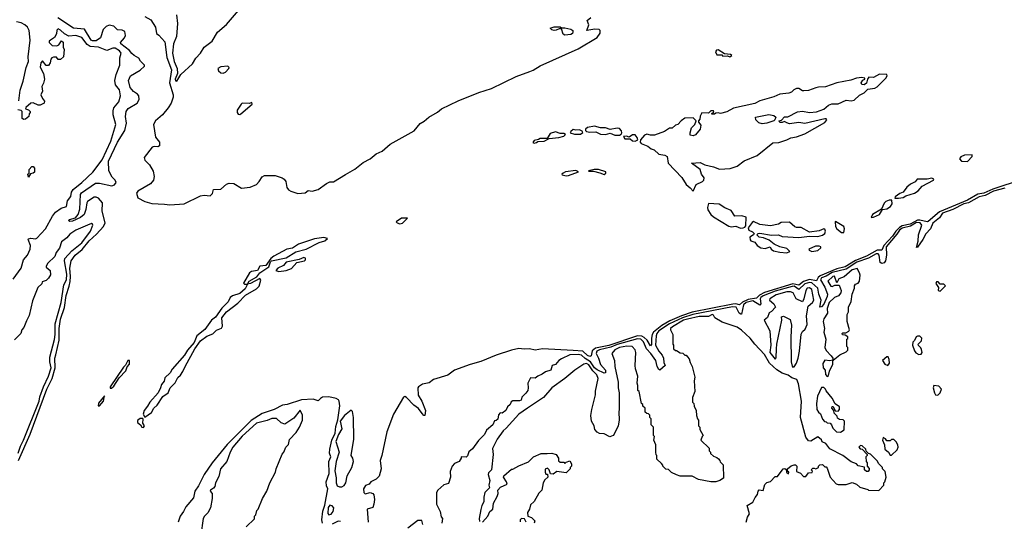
# Model space of a CAD drawing. Extents: x 2348354 to 2479840, y 460476 to 613653.
# Tile 286 of 305: x 2457711 to 2466006, y 577812 to 582037. Entities that reach past the tile are written whole.
import ezdxf

# ---------------------------------------------------------------- set-up
doc = ezdxf.new("R2010")
doc.units = 0

msp = doc.modelspace()

# ---------------------------------------------------------------- linework, layer by layer
at = {"layer": '0CON05XD'}
for points in [[(2459033, 582077), (2459041.1, 582005), (2459031.2, 581895), (2459007.3, 581832.7), (2458999.1, 581755), (2459013.7, 581685), (2459038.2, 581625), (2459040.6, 581585), (2459022.2, 581535), (2459025, 581523.3), (2459035, 581520), (2459070, 581575), (2459166.7, 581665), (2459195.9, 581714.1), (2459234.1, 581755.9), (2459266.7, 581805), (2459332.5, 581855), (2459378.3, 581931.7), (2459455, 581997.5), (2459555.4, 582114.6)], [(2457704.2, 581355), (2457715, 581442.5), (2457741.2, 581518.8), (2457767.1, 581635), (2457785.9, 581684.1), (2457782.1, 581725), (2457798.5, 581865), (2457791.1, 581945), (2457776.9, 581975), (2457754.5, 581995), (2457725, 582011.3), (2457685, 582018.4)], [(2458715.5, 581395.5), (2458705, 581410), (2458671.3, 581431.3), (2458642.9, 581465), (2458626.9, 581525), (2458646, 581565), (2458725, 581610.8), (2458763.3, 581645), (2458763.8, 581655), (2458728.7, 581688.7), (2458713.9, 581713.9), (2458675, 581734.5), (2458655, 581751.1), (2458637.4, 581777.4), (2458562.5, 581835), (2458562, 581845), (2458594.3, 581885.7), (2458602, 581905), (2458596.5, 581936.5), (2458575, 581950), (2458535, 581952.9), (2458505, 581982), (2458465, 581990), (2458440.3, 581979.7), (2458413.8, 581955), (2458393.3, 581885), (2458355, 581858.8), (2458325, 581859.2), (2458314.3, 581865), (2458257, 581957), (2458165, 581966.7), (2458031.5, 582051.5)], [(2458764.6, 582064.6), (2458816, 582036), (2458856.5, 581975), (2458865, 581920), (2458885, 581907.5), (2458935, 581850), (2458952.2, 581717.8), (2458990.3, 581615), (2458972.8, 581505), (2459003.6, 581405), (2459003.3, 581385), (2458988.6, 581335), (2458961.8, 581295), (2458915.5, 581234.5), (2458856, 581185), (2458839.4, 581155), (2458855, 581048.8), (2458888.6, 581005), (2458890, 580975), (2458875, 580966.6), (2458845, 580968.4), (2458827.9, 580962.1), (2458761.3, 580875), (2458766.1, 580855), (2458805, 580813.2), (2458835, 580760), (2458844.8, 580715), (2458840, 580685), (2458813.9, 580655), (2458708.1, 580591.9), (2458695.3, 580574.7), (2458706.9, 580536.9), (2458766, 580505), (2458825, 580488.8), (2458932, 580482), (2458975, 580478), (2459097.5, 580485), (2459235, 580554.6), (2459265, 580558.5), (2459315, 580553.8), (2459335, 580574), (2459345, 580606.2), (2459405, 580610), (2459455, 580651.9), (2459475, 580660.9), (2459515, 580656.4), (2459579.1, 580619.1), (2459654, 580626), (2459705, 580650), (2459730, 580675), (2459755, 580714.4), (2459775, 580725.4), (2459865, 580723.6), (2459921.2, 580705), (2459938.8, 580695), (2459954, 580675), (2459960.8, 580625), (2459976, 580605), (2459995, 580591.9), (2460055, 580573.3), (2460115, 580580), (2460140.7, 580599.3), (2460175, 580592), (2460225, 580606.2), (2460295, 580658), (2460325, 580670), (2460355, 580670), (2460456.9, 580733.1), (2460535, 580778.8), (2460605, 580833.8), (2460665, 580863.8), (2460715, 580906), (2460765, 580928.8), (2460832.7, 580987.3), (2461035, 581100), (2461085, 581163.3), (2461118.8, 581181.2), (2461158.8, 581215), (2461231.7, 581258.3), (2461265, 581285.8), (2461405, 581354.2), (2461580, 581425), (2461685, 581458.6), (2461895, 581557.8), (2462008.6, 581601.4), (2462037.6, 581612.4), (2462095, 581648.5), (2462415, 581790.6), (2462575, 581886.2), (2462602.5, 581925), (2462602.5, 581945), (2462593.6, 581953.6), (2462556.4, 581956.4), (2462490, 581945), (2462506.7, 581995), (2462490.7, 582029.3), (2462522.5, 582055)], [(2457657.3, 579852.7), (2457725, 579943.3), (2457744.3, 580015), (2457776, 580055), (2457798.8, 580105), (2457803.3, 580135), (2457782, 580185), (2457785, 580192.5), (2457805, 580197.1), (2457845, 580190), (2457855, 580196), (2457927.5, 580275), (2457988, 580382), (2458013.8, 580416.2), (2458060.3, 580449.7), (2458105, 580462.5), (2458115, 580510), (2458142, 580548), (2458149.2, 580585), (2458162.3, 580607.7), (2458235, 580665.7), (2458327.2, 580752.8), (2458405, 580856), (2458479.5, 581015), (2458520.8, 581155), (2458498.8, 581235), (2458498.3, 581268.3), (2458505.8, 581294.2), (2458545.6, 581344.4), (2458560.8, 581395), (2458551.1, 581445), (2458519.7, 581489.7), (2458513.8, 581525), (2458523.8, 581575), (2458555.7, 581655), (2458556, 581715), (2458566, 581755), (2458552, 581775), (2458515, 581797.7), (2458495, 581797.9), (2458445, 581776.8), (2458375.2, 581805.2), (2458305, 581812.3), (2458279.3, 581829.3), (2458235, 581888.2), (2458185.8, 581904.2), (2458125, 581898.8), (2458087.7, 581917.7), (2458055, 581950), (2458035, 581960), (2458025, 581950), (2458021.7, 581918.3), (2458003.6, 581886.4), (2457970, 581865), (2457960, 581855), (2457960, 581845), (2457985, 581820), (2458025, 581816.7), (2458042.5, 581825), (2458065, 581860), (2458077, 581847), (2458077.5, 581805), (2458087.5, 581785), (2458080, 581725), (2458055, 581702.5), (2458035, 581702.5), (2458021.7, 581721.7), (2457995, 581722.5), (2457983, 581717), (2457972.5, 581705), (2457967.5, 581675), (2457955, 581652.5), (2457935, 581650), (2457905, 581690), (2457890, 581675), (2457883, 581637), (2457912.5, 581585), (2457920, 581535), (2457912.5, 581502.5), (2457897.5, 581475), (2457902.5, 581435), (2457890, 581405), (2457903, 581373), (2457921.7, 581351.7), (2457917.5, 581335), (2457885, 581317.5), (2457868.3, 581318.3), (2457825, 581336.2), (2457805, 581333.3), (2457763.6, 581296.4), (2457760, 581285), (2457787, 581277), (2457800, 581265), (2457800, 581255), (2457790, 581245), (2457788.3, 581221.7), (2457761.7, 581198.3), (2457745, 581197.5), (2457732.5, 581205), (2457732.5, 581265), (2457723.3, 581273.3), (2457697, 581277)], [(2462305, 581907.5), (2462290, 581915), (2462275, 581960), (2462255, 581960), (2462231.7, 581948.3), (2462215, 581947.5), (2462193, 581953), (2462180, 581965), (2462213.9, 581976.1), (2462265, 581977.5), (2462275, 581970), (2462305, 581970), (2462355, 581957.5), (2462370, 581945), (2462372.5, 581935), (2462368.3, 581921.7), (2462355, 581912.5), (2462305, 581907.5)], [(2463695, 581723.8), (2463710, 581735), (2463700, 581745), (2463648.3, 581748.3), (2463595, 581782.5), (2463580.7, 581779.3), (2463573.6, 581766.4), (2463585, 581740), (2463625, 581740), (2463635, 581730), (2463675, 581732.5), (2463695, 581723.8)], [(2459425, 581586.2), (2459445, 581594.5), (2459472, 581625), (2459475.7, 581635), (2459466.2, 581645), (2459405, 581640), (2459380.5, 581625), (2459385, 581607.1), (2459405, 581590.8), (2459425, 581586.2)], [(2463385, 580592.5), (2463410.7, 580649.3), (2463462.5, 580675), (2463473.6, 580686.4), (2463476.7, 580705), (2463456.1, 580736.1), (2463443.3, 580775), (2463371.7, 580828.3), (2463445, 580833.8), (2463484.4, 580814.4), (2463555, 580798.6), (2463607, 580777), (2463697.2, 580782.8), (2463755, 580803.3), (2463815, 580848), (2463925, 580893.3), (2464055, 581000), (2464106.4, 581003.6), (2464175, 581023.8), (2464207.5, 581042.5), (2464255, 581050), (2464325, 581075.6), (2464495, 581172), (2464510, 581195), (2464505, 581202.5), (2464495, 581203.3), (2464325, 581164), (2464275, 581171.2), (2464195, 581158.8), (2464175, 581167.5), (2464155, 581180), (2464135, 581170), (2464115, 581172.5), (2464110, 581185), (2464128.3, 581191.7), (2464155, 581220), (2464181.7, 581218.3), (2464265, 581261.2), (2464305, 581268), (2464365, 581256.2), (2464425, 581260), (2464485, 581284.3), (2464525, 581317.5), (2464551.7, 581328.3), (2464605, 581328), (2464675, 581359.2), (2464715, 581354.4), (2464739.8, 581360.2), (2464785, 581402), (2464825, 581421.4), (2464855, 581452.5), (2464915, 581461.5), (2464935, 581470.6), (2465008.8, 581545), (2465018.8, 581565), (2465015, 581576.7), (2464955, 581578), (2464905, 581551.2), (2464865, 581552.5), (2464852.5, 581537.5), (2464845, 581502.5), (2464825, 581488.8), (2464805, 581491.2), (2464798.8, 581505), (2464813.6, 581526.4), (2464830, 581535), (2464830, 581545), (2464805, 581550), (2464760, 581545), (2464712.3, 581527.7), (2464595, 581504.2), (2464499.4, 581470.6), (2464441.2, 581468.8), (2464417.7, 581462.3), (2464355, 581441.2), (2464317.5, 581437.5), (2464305, 581437.5), (2464275, 581456.2), (2464255, 581456.2), (2464232.5, 581445), (2464213.6, 581426.4), (2464191.7, 581418.3), (2464115, 581411.2), (2464065, 581388), (2463946.8, 581353.2), (2463905, 581331.4), (2463725, 581290.8), (2463668.8, 581261.2), (2463615, 581247.5), (2463595, 581252.5), (2463575, 581250), (2463565, 581240), (2463545, 581240), (2463540, 581245), (2463558.3, 581261.7), (2463555, 581270), (2463535, 581270), (2463515, 581250), (2463458.3, 581251.7), (2463442.5, 581225), (2463441.7, 581198.3), (2463430, 581185), (2463430, 581175), (2463448.3, 581148.3), (2463443.8, 581115), (2463405, 581066.7), (2463385, 581060), (2463360, 581065), (2463360, 581085), (2463370, 581125), (2463400, 581155), (2463410, 581185), (2463385, 581210), (2463315, 581207.5), (2463283.6, 581186.4), (2463257, 581153), (2463235, 581150), (2463207, 581123), (2463185, 581122.5), (2463142.5, 581095), (2463060, 581065), (2463024.1, 581064.1), (2462995, 581072.5), (2462975, 581063.3), (2462941.2, 581025), (2462939.4, 581005), (2462946.9, 580995), (2463002.4, 580972.4), (2463030.7, 580950.7), (2463055, 580942.2), (2463095, 580904.8), (2463146.4, 580896.4), (2463165, 580885.6), (2463175, 580830), (2463288.6, 580708.6), (2463325, 580648.2), (2463360.8, 580620.8), (2463385, 580592.5)], [(2457701.7, 578325), (2457798.4, 578545), (2457941.2, 578925), (2457984.4, 579015), (2458009.3, 579105), (2458006.8, 579185), (2458015, 579213.1), (2458043.5, 579336.5), (2458043, 579435), (2458053.9, 579513.9), (2458088.3, 579611.7), (2458101.7, 579715), (2458128.8, 579791.2), (2458136.9, 579833.1), (2458140.2, 579875), (2458134.5, 579945), (2458144.9, 580005.1), (2458180, 580055), (2458238.6, 580101.4), (2458295.8, 580175), (2458359.9, 580230.1), (2458416.2, 580295), (2458431.3, 580325), (2458405.3, 580424.7), (2458408.6, 580495), (2458375, 580532.6), (2458355, 580542.3), (2458339, 580541), (2458283.3, 580505), (2458276.5, 580493.5), (2458267.6, 580437.6), (2458255.5, 580395), (2458225, 580370), (2458155, 580338.8), (2458135, 580337.5), (2458122.5, 580345), (2458130, 580355), (2458181.2, 580368.8), (2458203.6, 580396.4), (2458217.8, 580442.2), (2458224.7, 580565.3), (2458231.2, 580578.8), (2458349.9, 580660.1), (2458385, 580660.3), (2458486.7, 580636.7), (2458508.8, 580645), (2458524, 580665), (2458515.8, 580685), (2458491.2, 580711.2), (2458463.8, 580765), (2458458.9, 580845), (2458534.2, 581005), (2458598.6, 581105), (2458611.3, 581165), (2458602.8, 581222.8), (2458608.2, 581265), (2458625, 581288), (2458702, 581335), (2458718.1, 581365), (2458715.5, 581395.5)], [(2459565, 581237.5), (2459575, 581243.3), (2459670, 581325), (2459668.3, 581338.3), (2459647.5, 581332.5), (2459587, 581333), (2459577.5, 581325), (2459542.5, 581275), (2459542.5, 581255), (2459550.7, 581240.7), (2459565, 581237.5)], [(2463965, 581160.8), (2463937.1, 581167.1), (2463912.5, 581195), (2463910, 581215), (2464022.7, 581237.3), (2464065, 581230), (2464080, 581215), (2464072.5, 581195), (2464063.6, 581186.4), (2464005, 581164.2), (2463965, 581160.8)], [(2462384.1, 581074.1), (2462435, 581074.3), (2462456.7, 581086.7), (2462449.3, 581099.3), (2462428.3, 581108.3), (2462396.4, 581106.4), (2462375, 581112.5), (2462353.6, 581096.4), (2462350, 581085), (2462384.1, 581074.1)], [(2462765, 581064.3), (2462778.3, 581071.7), (2462782.5, 581085), (2462781.7, 581101.7), (2462765, 581120), (2462745, 581122.5), (2462687, 581113), (2462646.4, 581126.4), (2462605, 581126.7), (2462555, 581141.2), (2462495, 581128.8), (2462477.5, 581115), (2462477.5, 581105), (2462487.5, 581095), (2462515, 581089.5), (2462565, 581092.2), (2462605, 581072.6), (2462645, 581071.4), (2462685, 581081.4), (2462725.5, 581064.5), (2462765, 581064.3)], [(2462045, 580997.5), (2462065, 581002), (2462077.5, 581012.5), (2462130, 581015), (2462173, 581037), (2462253.3, 581045), (2462295, 581056.7), (2462309.3, 581069.3), (2462295, 581077.5), (2462265, 581077.5), (2462225, 581093.3), (2462180.8, 581079.2), (2462155, 581037.5), (2462095, 581037.5), (2462081.7, 581028.3), (2462045, 581020), (2462035, 581002.5), (2462045, 580997.5)], [(2462895, 581013.8), (2462918.8, 581025), (2462914.3, 581045), (2462895, 581066.2), (2462875, 581067.5), (2462845, 581047.5), (2462823.6, 581056.4), (2462797.5, 581052.5), (2462808, 581035), (2462853.1, 581033.1), (2462875, 581017.9), (2462895, 581013.8)], [(2465695, 580843.6), (2465736.2, 580885), (2465735, 580897.5), (2465670, 580895), (2465639.3, 580880.7), (2465627.5, 580865), (2465644.3, 580844.3), (2465695, 580843.6)], [(2457785, 580710), (2457780, 580735), (2457790, 580745), (2457792.5, 580775), (2457815, 580800), (2457825, 580800), (2457836.4, 580786.4), (2457835.9, 580754.1), (2457825, 580743.3), (2457801.7, 580738.3), (2457785, 580710)], [(2462635, 580734), (2462650, 580745), (2462650, 580755), (2462587.5, 580775), (2462550, 580775), (2462502.5, 580765), (2462505, 580760), (2462545, 580760), (2462598.3, 580748.3), (2462635, 580734)], [(2466157.6, 580692.4), (2465910.1, 580609.9), (2465833.9, 580575), (2465783.3, 580566.7), (2465695, 580517.2), (2465460.5, 580419.5), (2465365, 580336.1), (2465355, 580333.1), (2465295, 580348.7), (2465275, 580348.5), (2465212.5, 580315), (2465145, 580300.5), (2465122.6, 580287.4), (2465093.2, 580256.8), (2465065, 580213.2), (2464990.3, 580135), (2464975, 580097.1), (2464935, 580096.7), (2464844.2, 580045), (2464751.5, 580008.5), (2464665, 579955.9), (2464595, 579939), (2464455, 579879.1), (2464437.3, 579865), (2464423.4, 579836.6), (2464365, 579849.1), (2464315, 579830.6), (2464275, 579802.1), (2464225, 579812.9), (2463985, 579738.5), (2463943.1, 579716.9), (2463918.2, 579691.8), (2463849.2, 579680.8), (2463800.9, 579659.1), (2463775, 579635.7), (2463745, 579644.6), (2463718.8, 579641.2), (2463375, 579573.3), (2463286.6, 579543.4), (2463189, 579501), (2463120, 579460), (2463051.3, 579405), (2463040, 579385), (2463034.2, 579355.8), (2463035, 579302.5), (2463025, 579290), (2462996.4, 579336.4), (2462971.2, 579361.2), (2462952.6, 579372.6), (2462915.4, 579374.6), (2462675, 579294), (2462560.8, 579269.2), (2462532.7, 579247.3), (2462525.5, 579204.5), (2462515, 579199.5), (2462495, 579207.7), (2462454.9, 579244.9), (2462375, 579250.3), (2462115, 579264.5), (2462055, 579254.4), (2462005, 579265.6), (2461961.9, 579261.9), (2461915, 579266.4), (2461855, 579254.3), (2461725, 579212), (2461595, 579159.1), (2461505, 579134), (2461375, 579084), (2461317.5, 579042.5), (2461196.7, 579005), (2461161.2, 578978.8), (2461105, 578965.7), (2461071.2, 578945), (2461066.7, 578935), (2461068.9, 578875), (2461099.5, 578825), (2461130, 578745), (2461125, 578702.5), (2461115, 578702.5), (2461101.1, 578721.1), (2461072.3, 578762.3), (2461030.5, 578790.5), (2460970, 578855), (2460955, 578862.5), (2460945, 578858), (2460859.5, 578715), (2460805, 578566.2), (2460762.7, 578365), (2460748.5, 578325), (2460755.8, 578255), (2460739.1, 578190.9), (2460715, 578166.7), (2460670, 578145), (2460656.2, 578123.8), (2460625, 578113.3), (2460606.7, 578085), (2460610, 578055), (2460623, 578043), (2460665, 578053.3), (2460685, 578046.7), (2460693.9, 578033.9), (2460700.8, 577995), (2460695.8, 577955), (2460685, 577927.5), (2460637.5, 577915), (2460648, 577805)], [(2462315, 580720.6), (2462335, 580724.2), (2462420, 580755), (2462395, 580765.5), (2462310, 580755), (2462290, 580745), (2462278.8, 580735), (2462280.8, 580730.8), (2462315, 580720.6)], [(2465083.3, 580533.3), (2465115, 580534.6), (2465155, 580538.6), (2465177.3, 580552.7), (2465249.3, 580575), (2465280.4, 580595), (2465314.5, 580635.5), (2465410, 580685), (2465412.5, 580695), (2465395, 580701.2), (2465355.7, 580694.3), (2465272, 580695), (2465255, 580670), (2465215, 580650.6), (2465185, 580625.7), (2465155, 580583.8), (2465125, 580574), (2465087.5, 580545), (2465083.3, 580533.3)], [(2466011.2, 580618.8), (2465915, 580591.5), (2465843.2, 580556.8), (2465795, 580545.4), (2465705, 580494.6), (2465665, 580485.1), (2465572.3, 580437.7), (2465485, 580407.1), (2465460.6, 580369.4), (2465405, 580321.9), (2465384.5, 580275.5), (2465345, 580233.3), (2465320.3, 580185), (2465275, 580122), (2465265, 580117.5), (2465279.1, 580170.9), (2465283.5, 580225), (2465311.2, 580305), (2465297.8, 580325), (2465265, 580328), (2465215, 580297.7), (2465145, 580282.4), (2465124.3, 580265), (2465100.8, 580230.8)], [(2463782.5, 580282.5), (2463805, 580282.9), (2463820.3, 580289.7), (2463828.6, 580301.4), (2463830, 580375), (2463795, 580386.2), (2463735, 580383.3), (2463705, 580430), (2463652.3, 580452.3), (2463605, 580484), (2463515, 580490), (2463506.2, 580455), (2463508.6, 580435), (2463534.8, 580395), (2463555, 580377.2), (2463685, 580299.2), (2463705, 580292.5), (2463745, 580297.5), (2463782.5, 580282.5)], [(2464885, 580370), (2464905, 580373.1), (2464955, 580396), (2464980.7, 580439.3), (2465015, 580443.3), (2465048.1, 580465), (2465062, 580485), (2465058.3, 580518.3), (2465035, 580516.7), (2465007.5, 580505), (2464995, 580492.5), (2464970, 580440), (2464895, 580396.7), (2464885, 580370)], [(2460915, 580318.8), (2460935, 580323.8), (2460977.5, 580365), (2460928.8, 580365), (2460883.3, 580335), (2460890, 580325), (2460915, 580318.8)], [(2457880.8, 578859.2), (2457911.6, 578945), (2457955, 579035.6), (2457978, 579105), (2457965.8, 579155.8), (2457964.8, 579195.2), (2458005, 579343.3), (2458011.4, 579385), (2458011.6, 579475), (2458061.9, 579655), (2458084.6, 579805), (2458106.9, 579845), (2458107.7, 579895), (2458089.6, 580005), (2458091.1, 580025), (2458150.5, 580089.5), (2458235, 580157.5), (2458306.9, 580255), (2458327.5, 580305), (2458325.9, 580315.9), (2458315, 580321.2), (2458283.1, 580306.9), (2458185, 580262.9), (2458135, 580229.2), (2458109.4, 580200.6), (2458065, 580165.8), (2458047.8, 580112.2), (2458020, 580075), (2458008.6, 580041.4), (2457947.5, 579985), (2457935, 579960), (2457935, 579952.5), (2457967.5, 579925), (2457971.7, 579888.3), (2457955, 579860), (2457935, 579840), (2457901.7, 579828.3), (2457898.3, 579811.7), (2457865, 579780), (2457820.7, 579669.3), (2457792.5, 579545), (2457768.3, 579501.7), (2457747, 579443), (2457730, 579425), (2457720, 579395), (2457668.3, 579341.7)], [(2464175, 580074.6), (2464200, 580085), (2464175, 580110.8), (2464115, 580124.2), (2464065.8, 580145.8), (2464025, 580180), (2463978.6, 580198.6), (2463940, 580205), (2463922.5, 580225), (2463932.5, 580235), (2463945, 580238.1), (2464045, 580221.2), (2464105, 580224.2), (2464135, 580210.8), (2464275, 580202.7), (2464365, 580214), (2464435, 580212), (2464475, 580222.9), (2464492.9, 580235), (2464500, 580255), (2464495, 580273.3), (2464485, 580276.2), (2464445, 580260), (2464365, 580246.5), (2464295, 580288), (2464255, 580286.2), (2464241.7, 580291.7), (2464195, 580332.5), (2464125, 580330), (2464103.9, 580316.1), (2464035, 580300.6), (2463945, 580313.3), (2463893.3, 580336.7), (2463880.8, 580329.2), (2463848.6, 580285), (2463853.6, 580263.6), (2463885, 580249.2), (2463897.5, 580235), (2463892.5, 580225), (2463862.5, 580205), (2463864.1, 580184.1), (2463870, 580175), (2463905, 580162.5), (2463923.9, 580135), (2463955, 580114.8), (2463990.7, 580109.3), (2464032.5, 580122.5), (2464042.5, 580105), (2464061.5, 580091.5), (2464115, 580078.5), (2464175, 580074.6)], [(2464655, 580244), (2464660, 580275), (2464653.3, 580295), (2464585, 580337.5), (2464580, 580335), (2464584.4, 580295), (2464596, 580275), (2464635, 580246), (2464655, 580244)], [(2459605, 579808.8), (2459625, 579810), (2459630, 579810), (2459643.3, 579835), (2459709.3, 579870.7), (2459735, 579904), (2459811.2, 579955), (2459823, 579997), (2459833.9, 580006.1), (2459955, 580031.4), (2460036.9, 580083.1), (2460125, 580103.5), (2460235, 580160.5), (2460282, 580175), (2460303.8, 580195), (2460272.9, 580202.9), (2460195, 580192.4), (2460061.4, 580145), (2460008.3, 580111.7), (2459963.1, 580105), (2459852.2, 580045), (2459828, 580025), (2459785, 579966), (2459735, 579960.6), (2459715.6, 579924.4), (2459665, 579916.6), (2459646.7, 579905), (2459597, 579817), (2459605, 579808.8)], [(2465100.8, 580230.8), (2465009.7, 580125), (2465013.7, 580055), (2465004.6, 580005.4), (2464995, 579990), (2464975, 579982.9), (2464960.8, 579990.9), (2464950.4, 580055), (2464943.1, 580065), (2464925, 580065.4), (2464862.8, 580027.2), (2464762.4, 579995), (2464675, 579935.6), (2464555, 579907.7), (2464505, 579876.1), (2464465, 579862), (2464458.3, 579845), (2464494.5, 579785), (2464517.5, 579725), (2464514.4, 579705), (2464485, 579641.9), (2464465, 579617.8), (2464452, 579615), (2464462.9, 579675), (2464442.7, 579725), (2464434.9, 579774.9), (2464385, 579820.2), (2464365, 579824.8), (2464325, 579811), (2464275, 579763.1), (2464235, 579791.2), (2464219.7, 579789.7), (2464075, 579750.5), (2463975, 579712.1), (2463955, 579696.3), (2463950.3, 579685), (2463954.6, 579645), (2463946.7, 579633.3), (2463888.8, 579668.8), (2463831.3, 579655), (2463808.8, 579635), (2463793.1, 579556.9), (2463785, 579555.6), (2463772.1, 579565), (2463746.7, 579615), (2463715, 579618.4), (2463381.5, 579555), (2463295, 579526.8), (2463185, 579474.9), (2463095.6, 579415), (2463078.8, 579395), (2463072.1, 579375), (2463068.5, 579295), (2463094.4, 579244.4), (2463125, 579211.6), (2463134.1, 579185), (2463138.8, 579148.8), (2463149.2, 579125), (2463105, 579085.6), (2463095, 579089.4), (2463081.9, 579115), (2463070.5, 579165), (2463028.3, 579225), (2462991, 579265), (2462965.9, 579325), (2462944.7, 579345), (2462915, 579349.7), (2462745, 579300.7), (2462692.4, 579277.6), (2462594.6, 579255.4), (2462572.2, 579245), (2462567.1, 579225), (2462587.2, 579187.2), (2462603.9, 579133.9), (2462645.2, 579085), (2462645, 579061.2), (2462635, 579059.5), (2462575, 579088.9), (2462555, 579105.6), (2462519.4, 579155), (2462474.1, 579184.1), (2462445, 579212.1), (2462415, 579216.5), (2462345, 579214.6), (2462275, 579181.2), (2462252.5, 579165), (2462225, 579132.5), (2462197, 579123), (2462185, 579083.8), (2462140, 579070), (2462112.5, 579052.5), (2462075.8, 579034.2), (2462055, 579016.2), (2462015, 579020), (2461992.5, 578975), (2461995.9, 578935.9), (2461990.8, 578915), (2461975, 578890), (2461941.7, 578858.3), (2461935, 578833.3), (2461923, 578827), (2461865, 578826.2), (2461852.3, 578817.7), (2461843.3, 578795), (2461821.2, 578775), (2461805.9, 578744.1), (2461777, 578723), (2461760, 578725), (2461745, 578710), (2461738.3, 578671.7), (2461725, 578660), (2461711.7, 578658.3), (2461696.7, 578625), (2461645, 578580), (2461627.3, 578542.7), (2461576.1, 578493.9), (2461525, 578422.5), (2461493.8, 578396.2), (2461485, 578362.5), (2461473, 578353), (2461430, 578355), (2461430, 578345), (2461413, 578317), (2461375, 578297.5), (2461355, 578276.7), (2461337.9, 578232.1), (2461341.1, 578185), (2461325, 578130), (2461285, 578120), (2461232.5, 578075), (2461223.3, 578055), (2461223.3, 577955), (2461253.3, 577895), (2461260.6, 577850.6), (2461273.8, 577835), (2461268.8, 577795)], [(2464385, 580085.7), (2464435, 580093.8), (2464460, 580115), (2464460, 580125), (2464445, 580130), (2464415, 580128.9), (2464360, 580105), (2464362.5, 580095), (2464385, 580085.7)], [(2459895.7, 579915.7), (2459955, 579924.3), (2460000, 579940), (2460045, 579991.2), (2460110, 580005), (2460118.8, 580015), (2460118.8, 580028.8), (2460105, 580033.8), (2460065, 580018), (2459956.4, 579993.6), (2459935, 579967.1), (2459886, 579945), (2459870, 579925), (2459895.7, 579915.7)], [(2464565, 579170), (2464620, 579215), (2464675, 579240), (2464687, 579253), (2464687.5, 579275), (2464680, 579285), (2464680, 579345), (2464687, 579353), (2464687, 579367), (2464665, 579380), (2464641.7, 579381.7), (2464640, 579395), (2464645, 579400), (2464671.7, 579398.3), (2464696.4, 579413.6), (2464702.5, 579425), (2464682.5, 579495), (2464683.3, 579555), (2464692.5, 579575), (2464693.3, 579615), (2464716.1, 579663.9), (2464723.6, 579726.4), (2464742.5, 579775), (2464742.5, 579795), (2464751.2, 579808.8), (2464775, 579817.5), (2464786.7, 579835), (2464791.2, 579885), (2464786.7, 579905), (2464765, 579942.5), (2464725, 579929.5), (2464657.5, 579872.5), (2464612.5, 579855), (2464595, 579820), (2464575, 579875.7), (2464562, 579875), (2464520, 579835), (2464545, 579791.2), (2464555, 579788.8), (2464578.3, 579801.7), (2464615, 579800), (2464632.5, 579755), (2464627.5, 579735), (2464609.5, 579710.5), (2464575, 579696.7), (2464531.2, 579655), (2464514.1, 579605), (2464516.7, 579565), (2464485, 579517.5), (2464478.8, 579495), (2464491.2, 579435), (2464486.7, 579405), (2464503.3, 579345), (2464493.3, 579275), (2464505, 579250), (2464547.5, 579205), (2464560, 579185), (2464560, 579170), (2464565, 579170)], [(2458765, 578690), (2458821.7, 578728.3), (2458842.5, 578765), (2458868.8, 578791.2), (2458917, 578863), (2458961.2, 578895), (2458978.8, 578935), (2459020.5, 578979.5), (2459045, 579022.5), (2459067.3, 579042.7), (2459087, 579073), (2459104.4, 579115.6), (2459186.9, 579265), (2459235, 579332.9), (2459288.8, 579371.2), (2459337.6, 579392.4), (2459368.8, 579421.2), (2459411.7, 579438.3), (2459418.8, 579455), (2459415.7, 579525), (2459453.3, 579576.7), (2459549.3, 579650.7), (2459615, 579715.8), (2459705, 579769.2), (2459727.6, 579792.4), (2459743.9, 579843.9), (2459735, 579856.7), (2459655, 579813.8), (2459630, 579810), (2459611.2, 579768.8), (2459565, 579729.4), (2459505, 579710.6), (2459485, 579698.1), (2459468.7, 579661.3), (2459415, 579607.5), (2459359.7, 579530.3), (2459328.4, 579505), (2459272.3, 579427.7), (2459205, 579373.8), (2459181.4, 579318.6), (2459125, 579253.8), (2459099.9, 579210.1), (2458995, 579092.5), (2458978.3, 579061.7), (2458935, 579020), (2458927.6, 578992.4), (2458905.8, 578965), (2458898.1, 578935), (2458876.9, 578893.1), (2458808, 578815), (2458789.5, 578780.5), (2458760, 578745), (2458751.2, 578715), (2458765, 578690)], [(2464225, 579110), (2464235, 579113.8), (2464256.2, 579143.8), (2464268.5, 579185), (2464280.6, 579245), (2464295, 579387.5), (2464305, 579410), (2464328.3, 579431.7), (2464345, 579470), (2464338.3, 579541.7), (2464353.3, 579625), (2464390.8, 579655), (2464400, 579675), (2464384.2, 579765), (2464365, 579777.3), (2464344.2, 579775), (2464332.5, 579755), (2464316.7, 579685), (2464305, 579660), (2464253.3, 579685), (2464225.8, 579735), (2464205.4, 579745.4), (2464172.5, 579745), (2464085, 579720), (2464030, 579685), (2464027.5, 579675), (2464063, 579643), (2464077.5, 579615), (2464045, 579580), (2464025, 579567.5), (2464011.7, 579528.3), (2463982.5, 579505), (2464031.1, 579415), (2464037.8, 579295), (2464032, 579235), (2464075, 579177.5), (2464085, 579190), (2464087.9, 579265), (2464089.1, 579305), (2464130.8, 579505), (2464130, 579535), (2464145, 579540), (2464201.7, 579511.7), (2464213.8, 579463.8), (2464208.6, 579365), (2464210.4, 579155), (2464217.5, 579117.5), (2464225, 579110)], [(2465465, 579750), (2465510, 579795), (2465495, 579810), (2465465, 579810), (2465448.3, 579828.3), (2465435, 579830), (2465430, 579815), (2465451.7, 579781.7), (2465450, 579755), (2465465, 579750)], [(2463830, 577805), (2463843, 577847), (2463860, 577875), (2463840, 577945), (2463887, 577973), (2463906.4, 578013.6), (2463927.5, 578037.5), (2463932.5, 578065), (2463941.7, 578078.3), (2463975, 578072.5), (2463988.3, 578121.7), (2464005, 578137.5), (2464035, 578147.5), (2464075, 578190), (2464095, 578190), (2464143.3, 578255), (2464157, 578257), (2464168.3, 578248.3), (2464170, 578225), (2464187, 578213), (2464190, 578225), (2464180, 578235), (2464180, 578255), (2464209.5, 578280.5), (2464235, 578288.8), (2464247, 578287), (2464257, 578277), (2464255, 578230), (2464288.3, 578218.3), (2464315, 578190), (2464335, 578190), (2464355, 578220), (2464388.3, 578221.7), (2464390, 578235), (2464380, 578245), (2464391.7, 578258.3), (2464405, 578260), (2464417, 578253), (2464440, 578265), (2464440, 578275), (2464451.7, 578288.3), (2464475, 578290), (2464495, 578270), (2464505, 578270), (2464515, 578260), (2464540, 578185), (2464588.3, 578128.3), (2464605, 578122.5), (2464675, 578122.5), (2464725, 578140), (2464760, 578125), (2464788.3, 578098.3), (2464855, 578080), (2464863, 578073), (2464948.3, 578071.7), (2464990, 578115), (2464990, 578135), (2465000, 578145), (2465010, 578185), (2465001.7, 578231.7), (2464980, 578255), (2464980, 578265), (2464945, 578300), (2464938.3, 578318.3), (2464878.3, 578378.3), (2464861.7, 578381.7), (2464841.7, 578401.7), (2464838.3, 578418.3), (2464808.3, 578448.3), (2464795, 578450), (2464780, 578435), (2464791.7, 578421.7), (2464808.3, 578418.3), (2464850, 578375), (2464850, 578365), (2464840, 578355), (2464842.5, 578315), (2464850, 578305), (2464850, 578275), (2464867, 578257), (2464867.5, 578245), (2464858.3, 578231.7), (2464845, 578230), (2464827.5, 578245), (2464828.3, 578268.3), (2464775, 578280), (2464760, 578295), (2464715, 578312.5), (2464645, 578367.5), (2464535, 578422.5), (2464503, 578467), (2464471.7, 578481.7), (2464465, 578497.5), (2464435, 578522.5), (2464375, 578487.5), (2464355, 578490), (2464335, 578520), (2464290, 578685), (2464298.8, 578825), (2464271.2, 578971.2), (2464256.8, 579006.8), (2464215, 579020), (2464185, 579042.5), (2464135, 579060), (2464088.3, 579088.3), (2464027.5, 579145), (2463985, 579217.5), (2463903.3, 579305), (2463865.7, 579355.7), (2463790.6, 579420.6), (2463755, 579446), (2463629.3, 579489.3), (2463566.4, 579526.4), (2463555, 579547.5), (2463545, 579552.5), (2463514.1, 579535.9), (2463435, 579538.1), (2463336, 579515), (2463304.6, 579505), (2463209.5, 579450.5)], [(2463209.5, 579450.5), (2463194.4, 579435), (2463193.8, 579423.8), (2463212.5, 579385), (2463212.5, 579305), (2463220, 579295), (2463220, 579265), (2463235, 579250), (2463245, 579250), (2463275, 579230), (2463298.3, 579228.3), (2463315, 579210), (2463325, 579210), (2463338.3, 579198.3), (2463351.7, 579181.7), (2463358.3, 579148.3), (2463377, 579117), (2463397.5, 579025), (2463392.5, 578995), (2463397.5, 578905), (2463380, 578855), (2463380, 578815), (2463390, 578805), (2463393, 578783), (2463410, 578745), (2463413, 578703), (2463420, 578675), (2463430, 578665), (2463430, 578615), (2463440, 578605), (2463440, 578585), (2463470, 578535), (2463460, 578525), (2463450, 578495), (2463518.3, 578428.3), (2463520, 578405), (2463530, 578395), (2463531.7, 578381.7), (2463555, 578360), (2463585, 578350), (2463598.3, 578338.3), (2463610, 578325), (2463611.7, 578311.7), (2463637, 578287), (2463640, 578175), (2463610, 578155), (2463575, 578143.8), (2463535, 578144), (2463430, 578165), (2463375, 578192.5), (2463275, 578193.3), (2463243.6, 578203.6), (2463203, 578223), (2463177, 578247), (2463155, 578250), (2463130, 578275), (2463130, 578285), (2463118.3, 578298.3), (2463080, 578335), (2463080, 578365), (2463073, 578373), (2463070, 578395), (2463070, 578455), (2463052.5, 578495), (2463060, 578525), (2463050, 578535), (2463050, 578605), (2463030, 578625), (2463030, 578675), (2463020, 578685), (2463020, 578705), (2463008.3, 578718.3), (2462995, 578720), (2462981.7, 578731.7), (2462980, 578765), (2462961.7, 578781.7), (2462960, 578795), (2462950, 578805), (2462930, 578905), (2462920, 578915), (2462920, 578955), (2462912.5, 578975), (2462917.5, 579035), (2462900, 579095), (2462897.5, 579125), (2462902.5, 579235), (2462897, 579257), (2462870, 579285), (2462825, 579287.8), (2462763.3, 579275), (2462724.3, 579255.7), (2462700, 579225), (2462722.5, 579165), (2462723.8, 579115), (2462752.5, 578985), (2462753, 578937), (2462762.5, 578895), (2462762.5, 578755), (2462757.5, 578735), (2462762.5, 578665), (2462752.5, 578615), (2462720, 578545), (2462710, 578535), (2462683.6, 578523.6), (2462635, 578547.5), (2462595, 578552.5), (2462575, 578563.3), (2462556.7, 578585), (2462551.2, 578615), (2462527.5, 578655), (2462523.6, 578703.6), (2462531.2, 578755), (2462563, 578877), (2462561.7, 578908.3), (2462584.3, 579015), (2462574.4, 579045), (2462539.3, 579079.3), (2462505, 579128.9), (2462485, 579140.8), (2462463.9, 579136.1), (2462387.5, 579085), (2462304, 579015), (2462194.6, 578935.4), (2462123.8, 578855), (2461990, 578765), (2461916.6, 578713.4), (2461809.4, 578595), (2461784.3, 578575), (2461734.4, 578505), (2461693.1, 578425), (2461700, 578375), (2461686.2, 578245), (2461661.1, 578218.9), (2461657.1, 578205), (2461673.3, 578155), (2461662.5, 578115), (2461670, 578095), (2461631.2, 578055), (2461620, 578015), (2461622.5, 577975), (2461604.2, 577945.8), (2461595, 577910), (2461583.3, 577835), (2461585, 577810)], [(2465285, 579217.5), (2465305, 579220), (2465312.5, 579235), (2465309.3, 579259.3), (2465303, 579273), (2465281.7, 579291.7), (2465280, 579305), (2465308.3, 579331.7), (2465310, 579355), (2465295, 579370), (2465275, 579370), (2465263.6, 579366.4), (2465250, 579335), (2465235, 579320), (2465232.5, 579295), (2465248.3, 579248.3), (2465260.7, 579230.7), (2465285, 579217.5)], [(2465025, 579124), (2465038.8, 579145), (2465036.7, 579175), (2465026.7, 579196.7), (2465015, 579197.5), (2464980, 579165), (2464998.8, 579135), (2465025, 579124)], [(2458485, 578933.5), (2458505, 578949.2), (2458548.3, 579021.7), (2458605, 579080), (2458618, 579112), (2458636.7, 579135), (2458636.7, 579166.7), (2458623.3, 579165), (2458603.6, 579126.4), (2458585, 579111.2), (2458474.2, 578945), (2458474.3, 578934.3), (2458485, 578933.5)], [(2464515, 579032.5), (2464525, 579040), (2464533, 579077), (2464562.5, 579135), (2464560, 579170), (2464535, 579162.5), (2464495, 579170), (2464478.3, 579141.7), (2464480, 579105), (2464497.5, 579085), (2464498.3, 579048.3), (2464515, 579032.5)], [(2465445, 578873.3), (2465465, 578893.3), (2465476, 578925), (2465455, 578948.8), (2465413, 578957), (2465407.5, 578935), (2465417.5, 578895), (2465427, 578877), (2465445, 578873.3)], [(2458385, 578784.3), (2458416.2, 578825), (2458425, 578870), (2458375, 578806.7), (2458372, 578785), (2458385, 578784.3)], [(2464625, 578562.5), (2464657, 578583), (2464660, 578655), (2464647, 578667), (2464618.3, 578668.3), (2464601.7, 578681.7), (2464598.3, 578698.3), (2464571.7, 578721.7), (2464570, 578745), (2464552.5, 578765), (2464555, 578780), (2464565, 578780), (2464581.7, 578741.7), (2464605, 578740), (2464617, 578753), (2464616.7, 578775), (2464580, 578800), (2464555, 578850), (2464505, 578910), (2464500, 578925), (2464485, 578940), (2464465, 578940), (2464432.5, 578865), (2464422.5, 578805), (2464427.5, 578755), (2464440.7, 578730.7), (2464456.7, 578716.7), (2464473, 578673), (2464491.7, 578651.7), (2464505, 578650), (2464515, 578640), (2464538.3, 578638.3), (2464550, 578625), (2464560, 578595), (2464592.5, 578565), (2464625, 578562.5)], [(2457697.9, 578385), (2457717.2, 578445), (2457743, 578495), (2457875, 578823.6), (2457880.8, 578859.2)], [(2460263.3, 577795), (2460256.7, 577825), (2460264.1, 577895.9), (2460283, 577947), (2460306.7, 578085), (2460295, 578110), (2460292.5, 578145), (2460318.8, 578215), (2460316.2, 578315), (2460331.2, 578355), (2460322.5, 578385), (2460325, 578420), (2460342, 578495), (2460370, 578555), (2460375, 578610), (2460392, 578668), (2460408.8, 578785), (2460403.2, 578823.2), (2460396, 578835), (2460376.7, 578846.7), (2460315, 578860.4), (2460263.4, 578856.6), (2460245, 578847.5), (2460225, 578826), (2460185, 578840.5), (2460085, 578835.8), (2459965, 578795.5), (2459925, 578791.5), (2459854.2, 578755), (2459755, 578719.6), (2459660.3, 578659.7), (2459460.1, 578459.9), (2459333.1, 578305), (2459264.5, 578205), (2459219.1, 578110.9), (2459185.5, 578065), (2459175, 578008.8), (2459110, 577935), (2459092, 577895), (2459064.6, 577855.4), (2459046.2, 577805)], [(2459620, 577765), (2459688.3, 577831.7), (2459690, 577855), (2459700, 577865), (2459708.3, 577901.7), (2459720, 577915), (2459757.5, 578005), (2459792.5, 578065), (2459817.5, 578135), (2459867.5, 578225), (2459872.5, 578255), (2459923, 578377), (2459936.7, 578393.3), (2459953, 578437), (2459975, 578460), (2459985, 578500), (2460039.3, 578560.7), (2460067.5, 578605), (2460092.5, 578665), (2460092.5, 578705), (2460075, 578747.5), (2460019.5, 578680.5), (2459945, 578630), (2459915, 578640), (2459875, 578676.7), (2459835, 578677.5), (2459795, 578660), (2459705, 578639.7), (2459585, 578529.2), (2459507.8, 578435), (2459485.8, 578395), (2459455.8, 578315), (2459404.4, 578255), (2459390.3, 578189.7), (2459360, 578135), (2459355.9, 578104.1), (2459345, 578090), (2459318.8, 578075), (2459316.7, 578065), (2459333.3, 578045), (2459334, 578005), (2459318, 577925), (2459295, 577882.5), (2459267.5, 577855), (2459256.7, 577835), (2459238.8, 577695)], [(2460405, 578102.5), (2460425, 578103.3), (2460445, 578113.8), (2460458.8, 578135), (2460469.4, 578195), (2460510, 578265), (2460522.5, 578315), (2460517.5, 578345), (2460503.8, 578365), (2460527.5, 578505), (2460524, 578685), (2460516.2, 578736.2), (2460505, 578747.5), (2460448, 578702), (2460412.5, 578655), (2460425, 578590), (2460396.2, 578543.8), (2460373.3, 578485), (2460404, 578395), (2460378.8, 578315), (2460366.1, 578236.1), (2460377.3, 578177.3), (2460376.4, 578136.4), (2460385, 578110), (2460405, 578102.5)], [(2458755, 578603.3), (2458762.5, 578615), (2458748.3, 578638.3), (2458751.7, 578671.7), (2458747.5, 578677.5), (2458725, 578677.5), (2458705, 578660), (2458702.5, 578645), (2458730, 578625), (2458740, 578605), (2458755, 578603.3)], [(2465055, 578370), (2465102.5, 578415), (2465112.5, 578435), (2465107.5, 578455), (2465095, 578480), (2465075, 578500), (2465055, 578500), (2465045, 578490), (2465015, 578490), (2465006.4, 578506.4), (2464985, 578517.5), (2464980, 578495), (2464997.5, 578455), (2464998.3, 578418.3), (2465030, 578395), (2465045, 578370), (2465055, 578370)], [(2461610, 577805), (2461656.1, 577853.9), (2461672.5, 577895), (2461696.7, 577915), (2461702.5, 577965), (2461735, 578020), (2461742.5, 578045), (2461740, 578075), (2461761.7, 578098.3), (2461817.5, 578125), (2461813.3, 578145), (2461787.5, 578185), (2461790, 578195), (2461855, 578250), (2461865, 578250), (2461915, 578280), (2461997, 578313), (2462040, 578355), (2462105, 578382.5), (2462155, 578383.3), (2462195, 578386.7), (2462230, 578375), (2462250, 578345), (2462251.7, 578321.7), (2462265, 578310), (2462295, 578310), (2462305, 578300), (2462315, 578310), (2462345, 578320), (2462360, 578295), (2462360, 578275), (2462350, 578265), (2462350, 578255), (2462315, 578220), (2462235, 578230), (2462205, 578210), (2462181.7, 578211.7), (2462172.5, 578245), (2462158.3, 578258.3), (2462139.3, 578250.7), (2462137.5, 578225), (2462145, 578210), (2462158.3, 578208.3), (2462160, 578185), (2462135, 578160), (2462122.5, 578135), (2462110, 578075), (2462085, 578050), (2462045, 577980), (2462015, 577950), (2462007, 577913), (2461990, 577885), (2461992.5, 577855), (2462023.3, 577843.3), (2462050, 577815), (2462046.7, 577795)], [(2460317, 577867), (2460335, 577871.2), (2460351.2, 577895), (2460357.5, 577925), (2460345, 577942.5), (2460325, 577946.7), (2460310.7, 577929.3), (2460307, 577877), (2460317, 577867)], [(2460415, 577810), (2460395, 577812.5), (2460345, 577788.8)], [(2461107.5, 577785), (2461098.3, 577818.3), (2461065, 577820), (2460982.5, 577755)], [(2461977.5, 577805), (2461963.6, 577833.6), (2461940, 577835), (2461927.5, 577825), (2461928.3, 577808.3)]]:
    msp.add_lwpolyline(points, dxfattribs=at)

doc.saveas('drawing.dxf')
